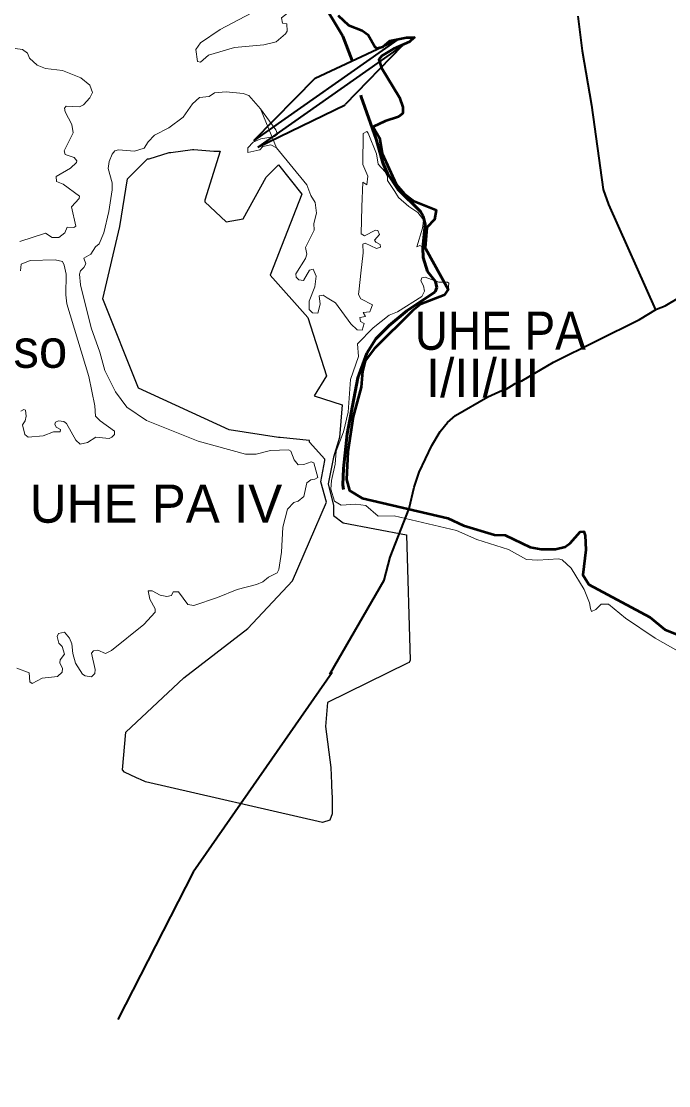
# Model space of a CAD drawing. Extents: x -1643653 to 4543381, y 1624270 to 13878484.
# Drawn here: x 583094 to 591570, y 8951061 to 8965010 of the extents above; entities that cross this region are included whole.
import ezdxf
from ezdxf.enums import TextEntityAlignment as Align

# ---------------------------------------------------------------- set-up
doc = ezdxf.new("R2010")
doc.units = 0
doc.header["$LTSCALE"] = 200
doc.linetypes.add('LONG_DASH_SHORT_DASH', pattern=[9.9, 6, -1.2, 1.5, -1.2])
for name, color, linetype, lineweight in [('12', 7, 'Continuous', 25), ('21', 7, 'Continuous', 25), ('25', 7, 'Continuous', 13), ('28', 7, 'Continuous', 53), ('60', 7, 'Continuous', 13), ('7', 7, 'LONG_DASH_SHORT_DASH', 60)]:
    doc.layers.add(name, color=color, linetype=linetype, lineweight=lineweight)
doc.layers.add('41', color=7, linetype='Continuous')
doc.layers.add('42', color=7, linetype='Continuous')

msp = doc.modelspace()

# ---------------------------------------------------------------- linework, layer by layer
at = {"layer": '12', "lineweight": 40}
for points in [[(590381.4, 8965077.2), (590437.7, 8964620.9), (590556.9, 8963909.5), (590712.3, 8962804.7), (590781.8, 8962609.4), (591396.4, 8961227.9)], [(587134, 8956453.8), (587843.6, 8957685.7), (587923.7, 8957988.5), (588169.9, 8958625.1), (588237, 8958904.7), (588304.1, 8959099.5), (588468, 8959448.9), (588578.9, 8959635.8), (588673.7, 8959750.1), (588777.5, 8959843.1), (589203.6, 8960089.7), (589393.4, 8960175.8), (589428.5, 8960178.5), (589560.1, 8960264.6), (589648.9, 8960297.2), (590059.4, 8960543.5), (591188.1, 8961101.4), (591408.7, 8961235.4), (591525.3, 8961280.9), (591868.7, 8961488.1), (592154.1, 8961587.2), (592311.1, 8961655)], [(587162.9, 8956477.1), (585344.2, 8953858.6), (584358.8, 8951929.6)]]:
    msp.add_lwpolyline(points, dxfattribs=at)
at = {"layer": '21'}
for points in [[(586058.4, 8957052.4), (586644.6, 8957678.4), (587088.5, 8958707.8), (587013.2, 8958975.6), (587068.3, 8959252.8), (587068.3, 8959273), (586866.5, 8959495), (586866.5, 8959515.2), (586483.1, 8959555.5), (586463, 8959555.5), (585817.3, 8959656.5), (584626.8, 8960201.4), (584162.8, 8961372.1), (584384.7, 8962320.7), (584485.6, 8962946.4), (584747.9, 8963208.8), (584768.1, 8963208.8), (585030.4, 8963289.5), (585050.6, 8963289.5), (585333, 8963329.9), (585353.2, 8963329.9), (585615.5, 8963309.7), (585655.9, 8963309.7), (585676, 8963309.7), (585696.2, 8963309.7), (585494.5, 8962663.8), (585494.5, 8962643.7), (585776.9, 8962381.3), (585998.9, 8962421.6), (586301.5, 8962966.6), (586463, 8963128.1), (586765.6, 8962744.6), (586351.3, 8961682.2), (586846.3, 8961129.9), (587088.5, 8960362.9), (586927, 8960100.5)], [(586927, 8960100.5), (587293.7, 8959984.2), (587261.8, 8959553.8), (587182.2, 8959298.7), (587110, 8958948.6), (587182.2, 8958662.7), (587182.2, 8958533.5), (587309.6, 8958437.9), (588138.3, 8958278.5)], [(588138.3, 8958278.5), (588184.9, 8956636.2), (588170.1, 8956606.6), (588147.9, 8956599.2), (587104, 8956080.8), (587074.4, 8955769.7), (587148.4, 8955229.1)], [(587148.4, 8955229.1), (587155.8, 8955021.8), (587155.8, 8954992.1), (587163.2, 8954829.2), (587163.2, 8954644.1), (587163.2, 8954621.8), (587133.6, 8954540.4), (587037.4, 8954510.8), (584720.1, 8955044), (584653.5, 8955073.6), (584631.3, 8955081), (584601.7, 8955095.8), (584446.2, 8955169.9), (584416.6, 8955199.5), (584461, 8955695.7), (585223.6, 8956406.6), (586058.4, 8957052.4)]]:
    msp.add_lwpolyline(points, dxfattribs=at)
at = {"layer": '25', "lineweight": 35}
for p, q in [((588022.6, 8964770.6), (586135.6, 8963442.6)), ((586940.7, 8964263.4), (588022.6, 8964770.6)), ((588084.7, 8964692), (586189.9, 8963358.5)), ((587339.3, 8963925.5), (588084.7, 8964692)), ((586940.7, 8964263.4), (586135.6, 8963442.6)), ((586189.9, 8963358.5), (587335.7, 8963913.8))]:
    msp.add_line(p, q, dxfattribs=at)
at = {"layer": '25'}
msp.add_lwpolyline([(585439, 8964728.2), (585379.4, 8964639), (585398.5, 8964484), (585440.9, 8964473.3), (585545, 8964564.5), (585884.6, 8964666.3), (586267.5, 8964700.5), (586430.8, 8964740.8), (586553.9, 8964845), (586575.2, 8964881), (586570.7, 8964976.5), (586513.6, 8964985.3), (586501.3, 8965053.3), (586579.7, 8965116.9), (586670.6, 8965163.4), (586903.9, 8965197.4), (586919.2, 8965218.6), (586866.7, 8965384.8), (586876.8, 8965441.6), (586860, 8965477.5), (586435.1, 8965293.1), (585696.3, 8964900.4)], close=True, dxfattribs=at)
msp.add_lwpolyline([(585439, 8964728.2), (585379.4, 8964639), (585398.5, 8964484), (585440.9, 8964473.3), (585545, 8964564.5), (585884.6, 8964666.3), (586267.5, 8964700.5), (586430.8, 8964740.8), (586553.9, 8964845), (586575.2, 8964881), (586570.7, 8964976.5), (586513.6, 8964985.3), (586501.3, 8965053.3), (586579.7, 8965116.9), (586670.6, 8965163.4), (586903.9, 8965197.4), (586919.2, 8965218.6), (586866.7, 8965384.8), (586876.8, 8965441.6), (586860, 8965477.5), (586435.1, 8965293.1), (585696.3, 8964900.4)], close=True, dxfattribs=at)
for points in [[(587244.3, 8965087.2), (587376.1, 8964957.5), (587554.3, 8964887.4), (587635.2, 8964832.1), (587726.7, 8964670.8), (587750.6, 8964658), (587826.4, 8964675), (587917.9, 8964751.3), (588138.8, 8964796.3), (588239.8, 8964798.6), (588239.8, 8964798.6), (588231, 8964790.9)], [(587244.3, 8965087.2), (587376.1, 8964957.5), (587554.3, 8964887.4), (587635.2, 8964832.1), (587678.5, 8964757.6)], [(588231, 8964790.9), (588174.2, 8964740.5), (587964.7, 8964647.4), (587813.9, 8964556), (587773.6, 8964509.6), (587809.5, 8964400.9), (588045.3, 8964009.8), (588090.5, 8963883.4), (588087.9, 8963805.8), (588079.5, 8963798.7)], [(583076.4, 8962125.7), (583410.3, 8962234), (583497.2, 8962176.9), (583584.3, 8962176.9), (583662.8, 8962238.5), (583692.8, 8962310.5), (583781.6, 8962306.4), (583807.2, 8962323.5), (583752.2, 8962580.2), (583853.2, 8962685.6), (583854, 8962716.3), (583639.8, 8962873.4), (583552.7, 8962911.8), (583548.2, 8962977.4), (583737.5, 8963086.2), (583815.2, 8963159.7), (583820, 8963181), (583784.2, 8963226), (583667.3, 8963264.5), (583654.7, 8963312.4), (583773.3, 8963547.2), (583756.3, 8963657.4), (583667.3, 8963822.9), (583661, 8963870), (583680, 8963897.4), (583854.1, 8963889), (583909.5, 8963912.6), (583992, 8964005.7), (584023.8, 8964077.5), (583992.3, 8964171.2), (583871.3, 8964269), (583632.9, 8964364.8), (583412.2, 8964392.4), (583302.1, 8964434.8), (583202.2, 8964526), (583174.1, 8964592.2), (583110.6, 8964638.7), (583013.2, 8964651.5)], [(583076.4, 8962125.7), (583410.3, 8962234), (583497.2, 8962176.9), (583584.3, 8962176.9), (583662.8, 8962238.5), (583692.8, 8962310.5), (583781.6, 8962306.4), (583807.2, 8962323.5), (583752.2, 8962580.2), (583853.2, 8962685.6), (583854, 8962716.3), (583639.8, 8962873.4), (583552.7, 8962911.8), (583548.2, 8962977.4), (583737.5, 8963086.2), (583815.2, 8963159.7), (583820, 8963181), (583784.2, 8963226), (583667.3, 8963264.5), (583654.7, 8963312.4), (583773.3, 8963547.2), (583756.3, 8963657.4), (583667.3, 8963822.9), (583661, 8963870), (583680, 8963897.4), (583854.1, 8963889), (583909.5, 8963912.6), (583992, 8964005.7), (584023.8, 8964077.5), (583992.3, 8964171.2), (583871.3, 8964269), (583632.9, 8964364.8), (583412.2, 8964392.4), (583302.1, 8964434.8), (583202.2, 8964526), (583174.1, 8964592.2), (583110.6, 8964638.7), (583013.2, 8964651.5)], [(587773.6, 8964509.6), (587809.5, 8964400.9), (588045.3, 8964009.8), (588090.5, 8963883.4), (588087.9, 8963805.8), (588079.5, 8963798.7)], [(587098.4, 8961386.8), (587045, 8961420.4), (586993.8, 8961411.8), (587008.6, 8961303.5), (586976.2, 8961182.7), (586906.7, 8961189.1), (586864.3, 8961233.5), (586864.2, 8961341.7), (586938.6, 8961529.2), (586953.1, 8961669.7), (586916.8, 8961762.6), (586868.3, 8961747.5), (586787.2, 8961611.7), (586725.9, 8961622.5), (586694.3, 8961654.3), (586687.9, 8961700.7), (586815.2, 8961902.8), (586830.2, 8961956.5), (586815.4, 8962043.2), (586930, 8962273.3), (586921.5, 8962361.5), (586957.6, 8962493.3), (586943, 8962632.7), (586885.4, 8962727), (586830, 8962867.4), (586432.9, 8963349.4), (586358.6, 8963389.7), (586254.6, 8963368.5), (586216.2, 8963326.1), (586059.1, 8963288.1), (586058.9, 8963353.2), (586131.1, 8963423.6), (586229.2, 8963469.6), (586410.8, 8963500), (586449.8, 8963530), (586424.4, 8963587.3), (586226.9, 8963861.3), (586073.9, 8964035.5), (585999.3, 8964065.2), (585774.7, 8964084.4), (585623.6, 8964071.6), (585553.5, 8964025), (585426.1, 8964010), (585334.9, 8963929.5), (585211.3, 8963752.8), (585026.9, 8963615.1), (584835.5, 8963515.1), (584755, 8963428.2), (584703.5, 8963345.2), (584575.7, 8963306.9), (584575.7, 8963306.9), (584367.9, 8963323.8), (584319.4, 8963311.1), (584283.8, 8963267.3), (584244.9, 8963172.8), (584232.2, 8963079.6), (584283.2, 8962892.7), (584283.2, 8962799.2), (584240.7, 8962518.8), (584172.1, 8962236.3), (584113.2, 8962091.9), (584066.4, 8962055.5), (584002.7, 8961956), (583913.8, 8961907.2), (583936.8, 8961830.6), (583913.5, 8961781.7), (583866.6, 8961740.8), (583856.2, 8961694.6), (583869, 8961554.4), (584009.2, 8960993.4), (584121.2, 8960674.7), (584187.7, 8960432.6), (584325.6, 8960152.6), (584476.5, 8959954.9), (584733.5, 8959776.4), (585408.8, 8959506.7), (586028.5, 8959334.8), (586169.5, 8959338.8), (586356.5, 8959383.4), (586592.2, 8959394), (586621.9, 8959377), (586666.5, 8959264.6), (586719.8, 8959198.7), (586794.3, 8959202.9), (586887.5, 8959234.6), (586924.3, 8959221.3), (586974.5, 8959033.2), (586938.3, 8959007.4), (586883.3, 8959001), (586832.3, 8958962.8), (586791.8, 8958780.2), (586717.8, 8958720.8), (586660.1, 8958701.3), (586577.3, 8958614.2), (586518, 8958381), (586500.9, 8958053.6), (586466.9, 8957824.2), (586445.4, 8957783.8), (586330.8, 8957724.2), (586254.3, 8957662.7), (586173.8, 8957626.7)], [(587098.4, 8961386.8), (587045, 8961420.4), (586993.8, 8961411.8), (587008.6, 8961303.5), (586976.2, 8961182.7), (586906.7, 8961189.1), (586864.3, 8961233.5), (586864.2, 8961341.7), (586938.6, 8961529.2), (586953.1, 8961669.7), (586916.8, 8961762.6), (586868.3, 8961747.5), (586787.2, 8961611.7), (586725.9, 8961622.5), (586694.3, 8961654.3), (586687.9, 8961700.7), (586815.2, 8961902.8), (586830.2, 8961956.5), (586815.4, 8962043.2), (586930, 8962273.3), (586921.5, 8962361.5), (586957.6, 8962493.3), (586943, 8962632.7), (586885.4, 8962727), (586830, 8962867.4), (586432.9, 8963349.4), (586226.9, 8963861.3), (586073.9, 8964035.5), (585999.3, 8964065.2), (585774.7, 8964084.4), (585623.6, 8964071.6), (585553.5, 8964025), (585426.1, 8964010), (585334.9, 8963929.5), (585211.3, 8963752.8), (585026.9, 8963615.1), (584835.5, 8963515.1), (584755, 8963428.2), (584703.5, 8963345.2), (584575.7, 8963306.9), (584575.7, 8963306.9), (584367.9, 8963323.8), (584319.4, 8963311.1), (584283.8, 8963267.3), (584244.9, 8963172.8), (584232.2, 8963079.6), (584283.2, 8962892.7), (584283.2, 8962799.2), (584240.7, 8962518.8), (584172.1, 8962236.3), (584113.2, 8962091.9), (584066.4, 8962055.5), (584002.7, 8961956), (583913.8, 8961907.2), (583936.8, 8961830.6), (583913.5, 8961781.7), (583866.6, 8961740.8), (583856.2, 8961694.6), (583869, 8961554.4), (584009.2, 8960993.4), (584121.2, 8960674.7), (584187.7, 8960432.6), (584325.6, 8960152.6), (584476.5, 8959954.9), (584733.5, 8959776.4), (585408.8, 8959506.7), (586028.5, 8959334.8), (586169.5, 8959338.8), (586356.5, 8959383.4), (586592.2, 8959394), (586621.9, 8959377), (586666.5, 8959264.6), (586719.8, 8959198.7), (586794.3, 8959202.9), (586887.5, 8959234.6), (586924.3, 8959221.3), (586974.5, 8959033.2), (586938.3, 8959007.4), (586883.3, 8959001), (586832.3, 8958962.8), (586791.8, 8958780.2), (586717.8, 8958720.8), (586660.1, 8958701.3), (586577.3, 8958614.2), (586518, 8958381), (586500.9, 8958053.6), (586466.9, 8957824.2), (586445.4, 8957783.8), (586330.8, 8957724.2), (586254.3, 8957662.7), (586173.8, 8957626.7)], [(588079.5, 8963798.7), (588030.2, 8963757.2), (587858.5, 8963700), (587699.1, 8963625.3), (587781.9, 8963483), (587820, 8963275.3), (588002, 8962877.1), (588002, 8962877.1), (588108.8, 8962750.5), (588236.2, 8962650.7), (588523, 8962536.8)], [(588079.5, 8963798.7), (588030.2, 8963757.2), (587858.5, 8963700), (587699.1, 8963625.3), (587781.9, 8963483), (587820, 8963275.3), (588002, 8962877.1), (588002, 8962877.1), (588108.8, 8962750.5), (588236.2, 8962650.7), (588523, 8962536.8)], [(587982.8, 8962779.3), (587890.3, 8962924.4), (587890.1, 8962969.1), (587856.3, 8963036.9), (587766.9, 8963135.1), (587743.6, 8963270.8), (587637.1, 8963543.2), (587617, 8963563.8), (587571.7, 8963538.4), (587565.1, 8963131.3), (587628.8, 8962977.9), (587616.1, 8962866.9), (587565.4, 8962902.1), (587554.1, 8962576.4)], [(587982.8, 8962779.3), (587890.3, 8962924.4), (587890.1, 8962969.1), (587856.3, 8963036.9), (587766.9, 8963135.1), (587743.6, 8963270.8), (587637.1, 8963543.2), (587617, 8963563.8), (587571.7, 8963538.4), (587565.1, 8963131.3), (587628.8, 8962977.9), (587616.1, 8962866.9), (587565.4, 8962902.1), (587554.1, 8962576.4)], [(588354.5, 8962361.1), (588359.4, 8962408.8), (588285.5, 8962505.9), (588167, 8962584.2), (588032.3, 8962701.8), (587982.8, 8962779.3)], [(588354.5, 8962361.1), (588359.4, 8962408.8), (588285.5, 8962505.9), (588167, 8962584.2), (588032.3, 8962701.8), (587982.8, 8962779.3)], [(587554.1, 8962576.4), (587541.8, 8962223.9), (587588.7, 8962196), (587730.7, 8962272.2), (587762.7, 8962269), (587781.7, 8962215.1)], [(587554.1, 8962576.4), (587541.8, 8962223.9), (587588.7, 8962196), (587730.7, 8962272.2), (587762.7, 8962269), (587781.7, 8962215.1)], [(588523, 8962536.8), (588524.4, 8962536.2), (588501.9, 8962412.8), (588402.2, 8962308.3), (588381.1, 8962040.8), (588376.4, 8962042.8)], [(588523, 8962536.8), (588524.4, 8962536.2), (588501.9, 8962412.8), (588402.2, 8962308.3), (588381.1, 8962040.8), (588376.4, 8962042.8)], [(588271.6, 8962055.8), (588270.1, 8962055.2), (588348.1, 8962299.3), (588354.5, 8962361.1)], [(588271.6, 8962055.8), (588270.1, 8962055.2), (588348.1, 8962299.3), (588354.5, 8962361.1)], [(587781.7, 8962215.1), (587781.7, 8962215.1), (587718.2, 8962140.9), (587735, 8962113.3), (587792.4, 8962083.3), (587794.6, 8962050), (587745.5, 8962032.4), (587597.2, 8962100.2), (587563.1, 8962089.5), (587569.5, 8961975.7), (587540.2, 8961707.3), (587517.7, 8961501.6)], [(587781.7, 8962215.1), (587781.7, 8962215.1), (587718.2, 8962140.9), (587735, 8962113.3), (587792.4, 8962083.3), (587794.6, 8962050), (587745.5, 8962032.4), (587597.2, 8962100.2), (587563.1, 8962089.5), (587569.5, 8961975.7), (587540.2, 8961707.3), (587517.7, 8961501.6)], [(588376.4, 8962042.8), (588311.2, 8962069.4), (588271.6, 8962055.8), (588271.7, 8962060.3), (588271.6, 8962055.8)], [(588376.4, 8962042.8), (588311.2, 8962069.4), (588271.6, 8962055.8), (588271.7, 8962060.3), (588271.6, 8962055.8)], [(583089.5, 8959901.9), (583125.3, 8959922.9), (583148.8, 8959914.2), (583159.4, 8959833.8), (583144.6, 8959774.5), (583108.6, 8959723.3), (583108.6, 8959723.3), (583138.3, 8959595.9), (583184.5, 8959559.9), (583382, 8959578.8), (583514.4, 8959627.7), (583603.4, 8959628), (583607.5, 8959661.8), (583550.2, 8959691.6), (583531.3, 8959731.8), (583541.6, 8959757), (583580.3, 8959774.3), (583651.7, 8959765.9), (583684, 8959740.2), (583809.5, 8959521.5), (583862.6, 8959466.3), (583962.4, 8959487.6), (584070.6, 8959557.6), (584244.7, 8959542.8), (584281, 8959557.7), (584312.8, 8959595.8), (584315, 8959638.2), (584126, 8959774.3), (584064.3, 8959836.4), (584055.9, 8959969.5), (583979.3, 8960356.6), (583690.5, 8961308.2), (583675.7, 8961427), (583679.9, 8961694.8), (583656.7, 8961812.9), (583631.9, 8961861.4), (583535.2, 8961883.6), (583208.6, 8961873.1), (583093.8, 8961826.3), (583082.9, 8961741.4)], [(583089.5, 8959901.9), (583125.3, 8959922.9), (583148.8, 8959914.2), (583159.4, 8959833.8), (583144.6, 8959774.5), (583108.6, 8959723.3), (583108.6, 8959723.3), (583138.3, 8959595.9), (583184.5, 8959559.9), (583382, 8959578.8), (583514.4, 8959627.7), (583603.4, 8959628), (583607.5, 8959661.8), (583550.2, 8959691.6), (583531.3, 8959731.8), (583541.6, 8959757), (583580.3, 8959774.3), (583651.7, 8959765.9), (583684, 8959740.2), (583809.5, 8959521.5), (583862.6, 8959466.3), (583962.4, 8959487.6), (584070.6, 8959557.6), (584244.7, 8959542.8), (584281, 8959557.7), (584312.8, 8959595.8), (584315, 8959638.2), (584126, 8959774.3), (584064.3, 8959836.4), (584055.9, 8959969.5), (583979.3, 8960356.6), (583690.5, 8961308.2), (583675.7, 8961427), (583679.9, 8961694.8), (583656.7, 8961812.9), (583631.9, 8961861.4), (583535.2, 8961883.6), (583208.6, 8961873.1), (583093.8, 8961826.3), (583082.9, 8961741.4)], [(587368.2, 8959365.5), (587437, 8959830.7), (587541.6, 8960215), (587558.8, 8960425), (587596.7, 8960558.6), (587717.4, 8960723.2), (588213.5, 8961217.2), (588323.7, 8961300.9), (588630.6, 8961421.7), (588681.9, 8961493.8), (588689.2, 8961575.7), (588675.2, 8961590.7), (588561, 8961592.8), (588381.1, 8961656.2), (588338.6, 8961648.6), (588325.4, 8961606.6), (588359, 8961544.8), (588373.9, 8961471.3), (588335.7, 8961403.9), (588018, 8961201.6), (587911.6, 8961156.7), (587701, 8960992.4), (587493.3, 8960783.2), (587506.9, 8960616.2), (587403.7, 8960314.5), (587373.8, 8959887.7), (587311.1, 8959628.3), (587213.9, 8959375.4), (587204.9, 8959204), (587155.6, 8958993.5), (587145.5, 8958878.4), (587193.6, 8958719.2), (587281.8, 8958666.6), (587474.7, 8958681.2), (587603.9, 8958663), (587767.8, 8958525.1), (587976.7, 8958527.1), (588793.4, 8958337.9), (589059.2, 8958220.1), (589471.1, 8958087), (589708, 8957957.9), (589856.5, 8957947.6), (590127.1, 8957964.8), (590176.9, 8957951.8), (590291.3, 8957841.5), (590464.7, 8957564.3), (590533, 8957388.3), (590544.4, 8957313.3), (590557.7, 8957273.4), (590617.6, 8957300), (590684.2, 8957372.3), (590781.5, 8957369.6), (591005.6, 8957189.1), (591390.8, 8956926.9), (591724.8, 8956737.2)], [(587517.7, 8961501.6), (587510, 8961431.2), (587539.9, 8961371.6), (587692.7, 8961292.6), (587670.8, 8961239.2)], [(587517.7, 8961501.6), (587510, 8961431.2), (587539.9, 8961371.6), (587692.7, 8961292.6), (587670.8, 8961239.2)], [(587670.8, 8961239.2), (587656.4, 8961204.1), (587570.6, 8961194.6), (587599.2, 8961141.8), (587527.1, 8961129.4), (587535.4, 8961074.6), (587582.5, 8961050.1), (587556.1, 8960961.2), (587491.1, 8960968.1), (587408.1, 8961044.4), (587205.3, 8961319.5), (587098.4, 8961386.8)], [(587670.8, 8961239.2), (587656.4, 8961204.1), (587570.6, 8961194.6), (587599.2, 8961141.8), (587527.1, 8961129.4), (587535.4, 8961074.6), (587582.5, 8961050.1), (587556.1, 8960961.2), (587491.1, 8960968.1), (587408.1, 8961044.4), (587205.3, 8961319.5), (587098.4, 8961386.8)], [(591853.4, 8956904.4), (591520.9, 8957037.4), (591321.1, 8957200.7), (590522.6, 8957630), (590445.4, 8957756.5), (590486.6, 8958082.5), (590475.5, 8958269.4), (590460, 8958322.7), (590411.3, 8958320.8), (590281.4, 8958169.9), (590213.4, 8958120.7), (590089.5, 8958093.2), (589901.7, 8958091.4), (589756.1, 8958120.1), (589428.5, 8958275.3), (589288.6, 8958277.6), (588883.2, 8958402.7), (588677.6, 8958496.7), (587555.9, 8958762.2), (587392.7, 8958862), (587351, 8959003.1), (587368.2, 8959365.5)], [(586173.8, 8957626.7), (585918.1, 8957564.8), (585664, 8957458.9), (585351.4, 8957354.8), (585272.9, 8957365.6), (585149.7, 8957533.1), (585084, 8957533), (585058.5, 8957484.5), (584997.2, 8957473.7), (584911.7, 8957490.8), (584806, 8957543.7), (584753, 8957543.8), (584778.1, 8957437.9), (584848.5, 8957309.3), (584847.7, 8957267), (584696, 8957104.7), (584274.9, 8956764.4), (584197.5, 8956726), (584094.1, 8956768.4), (584038.7, 8956757.6), (584011.4, 8956727.3), (584062.2, 8956515.4), (584055.8, 8956462.4), (584011.2, 8956420.2), (583928.7, 8956432.8), (583896.6, 8956454.1), (583805.3, 8956596.4), (583767, 8956723.9), (583756.3, 8956851.3), (583724.4, 8956925.6), (583660.8, 8957002.1), (583580.2, 8956987.2), (583561.1, 8956946.9), (583586.5, 8956859.9), (583628.7, 8956817.4), (583660.7, 8956715.7), (583603.4, 8956642.9), (583599.3, 8956600.4), (583635.2, 8956528.2), (583628.9, 8956482), (583569.2, 8956422.2), (583365.5, 8956403), (583235.8, 8956333.2), (583204.2, 8956354.3), (583197.6, 8956473.1), (583036.3, 8956532.7)], [(586173.8, 8957626.7), (585918.1, 8957564.8), (585664, 8957458.9), (585351.4, 8957354.8), (585272.9, 8957365.6), (585149.7, 8957533.1), (585084, 8957533), (585058.5, 8957484.5), (584997.2, 8957473.7), (584911.7, 8957490.8), (584806, 8957543.7), (584753, 8957543.8), (584778.1, 8957437.9), (584848.5, 8957309.3), (584847.7, 8957267), (584696, 8957104.7), (584274.9, 8956764.4), (584197.5, 8956726), (584094.1, 8956768.4), (584038.7, 8956757.6), (584011.4, 8956727.3), (584062.2, 8956515.4), (584055.8, 8956462.4), (584011.2, 8956420.2), (583928.7, 8956432.8), (583896.6, 8956454.1), (583805.3, 8956596.4), (583767, 8956723.9), (583756.3, 8956851.3), (583724.4, 8956925.6), (583660.8, 8957002.1), (583580.2, 8956987.2), (583561.1, 8956946.9), (583586.5, 8956859.9), (583628.7, 8956817.4), (583660.7, 8956715.7), (583603.4, 8956642.9), (583599.3, 8956600.4), (583635.2, 8956528.2), (583628.9, 8956482), (583569.2, 8956422.2), (583365.5, 8956403), (583235.8, 8956333.2), (583204.2, 8956354.3), (583197.6, 8956473.1), (583036.3, 8956532.7)]]:
    msp.add_lwpolyline(points, dxfattribs=at)
at = {"layer": '28'}
for points in [[(587244.3, 8965087.2), (587376.1, 8964957.5), (587554.3, 8964887.4), (587635.2, 8964832.1), (587726.7, 8964670.8), (587750.6, 8964658), (587826.4, 8964675), (587917.9, 8964751.3), (588138.8, 8964796.3), (588239.8, 8964798.6), (588239.8, 8964798.6), (588231, 8964790.9)], [(588231, 8964790.9), (588174.2, 8964740.5), (587964.7, 8964647.4), (587813.9, 8964556), (587773.6, 8964509.6), (587809.5, 8964400.9), (588045.3, 8964009.8), (588090.5, 8963883.4), (588087.9, 8963805.8), (588079.5, 8963798.7)], [(588079.5, 8963798.7), (588030.2, 8963757.2), (587858.5, 8963700), (587699.1, 8963625.3), (587781.9, 8963483), (587820, 8963275.3), (588002, 8962877.1), (588002, 8962877.1), (588108.8, 8962750.5), (588236.2, 8962650.7), (588523, 8962536.8)], [(588523, 8962536.8), (588524.4, 8962536.2), (588501.9, 8962412.8), (588402.2, 8962308.3), (588381.1, 8962040.8), (588373.5, 8962049.1)], [(588373.5, 8962049.1), (588387.5, 8962034), (588681.9, 8961493.8), (588630.6, 8961421.7), (588323.7, 8961300.9), (588213.5, 8961217.2), (587717.4, 8960723.2), (587596.7, 8960558.6), (587558.8, 8960425), (587541.6, 8960215), (587437, 8959830.7), (587368.2, 8959365.5)], [(587368.2, 8959365.5), (587351, 8959003.1), (587392.7, 8958862), (587555.9, 8958762.2), (588677.6, 8958496.7), (588883.2, 8958402.7), (589288.6, 8958277.6), (589428.5, 8958275.3), (589756.1, 8958120.1), (589901.7, 8958091.4), (590089.5, 8958093.2), (590213.4, 8958120.7), (590281.4, 8958169.9), (590411.3, 8958320.8), (590460, 8958322.7), (590475.5, 8958269.4), (590486.6, 8958082.5), (590445.4, 8957756.5), (590522.6, 8957630), (591321.1, 8957200.7), (591520.9, 8957037.4), (591853.4, 8956904.4)]]:
    msp.add_lwpolyline(points, dxfattribs=at)
at = {"layer": '60', "lineweight": 25}
msp.add_spline([(814781, 9009175.5), (814787.2, 9009173.4), (814796.9, 9009173.4), (814799.4, 9009172.4), (814805.1, 9009174.5), (814805.6, 9009176.5), (814811.7, 9009179.5), (814811.7, 9009179.5), (814801.5, 9009181), (814790.7, 9009181.5), (814784.1, 9009183.1), (814777.4, 9009185.1), (814778.4, 9009175.5)], degree=3, dxfattribs=at)
at = {"layer": '7'}
for points in [[(583174.4, 8969966), (583327.9, 8969505.4), (583474.7, 8969160.4), (583725.5, 8968684.8), (583883.2, 8968539.9), (583982.9, 8968403.5), (584146.9, 8968235.1), (584624.8, 8967616.6), (584992.2, 8967072.1), (585186.8, 8966825.7), (585377.2, 8966655.9), (585748.8, 8966438.6), (585960.5, 8966257.3), (586351.6, 8965976.8), (586551, 8965796.4), (587006.6, 8965310.9), (587303.1, 8964815.2), (587426.7, 8964495.3)], [(587540.9, 8964040.5), (587545.5, 8964019), (587739.9, 8963466), (587828.5, 8963155), (587886.8, 8963016.8), (588023, 8962809.1), (588321.3, 8962515.1), (588353.7, 8962454.8), (588379.7, 8962350), (588349.5, 8962039.7), (588356.1, 8961913.4), (588409.9, 8961732.7), (588515.9, 8961598.5), (588533, 8961520.2), (588511.4, 8961464.3), (588140, 8961216), (587908.2, 8961023.1), (587733.4, 8960846.2), (587616.5, 8960660), (587498.3, 8960337.4), (587362.2, 8959603), (587314, 8959147.2), (587303.2, 8958935.8), (587310.7, 8958873)]]:
    msp.add_lwpolyline(points, dxfattribs=at)

# ---------------------------------------------------------------- texts
at = {"layer": '41'}
msp.add_text('Paulo Afonso', height=500, dxfattribs=at).set_placement((581707.6, 8960468.8), align=Align.CENTER)
at = {"layer": '42', "width": 0.9}
msp.add_text('UHE PA', height=500, dxfattribs=at).set_placement((589364.5, 8960705), align=Align.CENTER)
at = {"layer": '42'}
for s, p in [('I/II/III', (589134.4, 8960086.2)), ('UHE PA IV', (584857.3, 8958438.7))]:
    msp.add_text(s, height=500, dxfattribs=at).set_placement(p, align=Align.CENTER)

doc.saveas('drawing.dxf')
